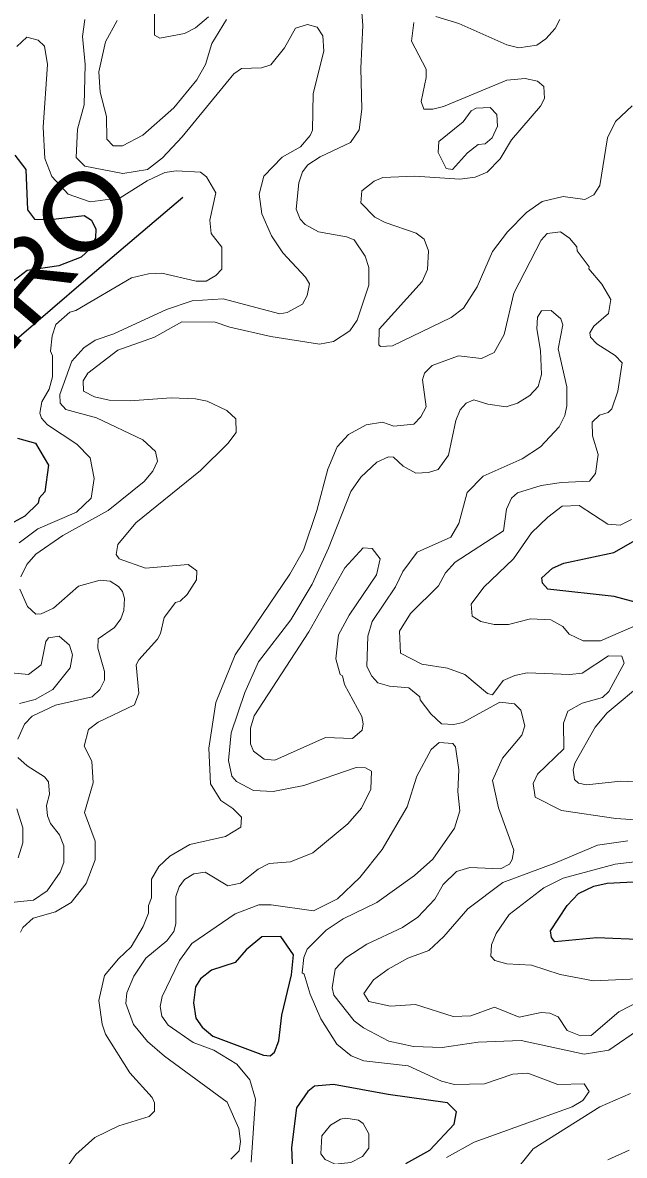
# Model space of a CAD drawing. Extents: x 763.2 to 816.8, y 7896.5 to 7952.7.
# Drawn here: x 785.619 to 787.556, y 7933.17 to 7936.816 of the extents above; entities that cross this region are included whole.
import ezdxf
from ezdxf.enums import TextEntityAlignment as Align

# ---------------------------------------------------------------- set-up
doc = ezdxf.new("R2010")
doc.units = 0
doc.header["$LTSCALE"] = 0.064
for name, color, linetype, lineweight in [('1', 7, 'Continuous', 25), ('2', 7, 'Continuous', 13), ('26', 7, 'Continuous', 25)]:
    doc.layers.add(name, color=color, linetype=linetype, lineweight=lineweight)

msp = doc.modelspace()

# ---------------------------------------------------------------- linework, layer by layer
at = {"layer": '1'}
for points in [[(785.5929, 7936.3891), (785.6286, 7936.3429), (785.6346, 7936.213), (785.6564, 7936.1831), (785.7081, 7936.1824), (785.8165, 7936.1953), (785.8398, 7936.1807), (785.8544, 7936.1511), (785.8536, 7936.1237), (785.8362, 7936.0883), (785.8071, 7936.0615), (785.7352, 7936.0331), (785.6332, 7936.0182), (785.5638, 7935.965)], [(785.6015, 7935.4786), (785.6597, 7935.4629), (785.7015, 7935.392), (785.6902, 7935.3057), (785.6721, 7935.2858), (785.6687, 7935.2695), (785.6256, 7935.2278), (785.53, 7935.1761)], [(787.6507, 7934.935), (787.5233, 7934.9693), (787.3101, 7934.9926), (787.293, 7935.0117), (787.29, 7935.0291), (787.3246, 7935.0602), (787.3614, 7935.0763), (787.5225, 7935.1109), (787.5919, 7935.1502)], [(787.6227, 7933.8636), (787.4674, 7933.87), (787.3322, 7933.8574), (787.3216, 7933.871), (787.318, 7933.8923), (787.3722, 7933.9747), (787.4082, 7934.0133), (787.4576, 7934.0362), (787.5013, 7934.0459), (787.627, 7934.0524)], [(786.8527, 7933.144), (786.9293, 7933.1871), (787.0085, 7933.2701), (787.0161, 7933.3105), (786.9866, 7933.3391), (786.7954, 7933.3657), (786.6201, 7933.3982), (786.5582, 7933.3924), (786.5365, 7933.3752), (786.5006, 7933.3233), (786.4839, 7933.1954), (786.4886, 7933.0934)]]:
    msp.add_lwpolyline(points, dxfattribs=at)
msp.add_lwpolyline([(786.4527, 7933.6211), (786.484, 7933.7509), (786.4905, 7933.8152), (786.4497, 7933.8744), (786.3889, 7933.874), (786.3389, 7933.8319), (786.3028, 7933.7913), (786.2269, 7933.7658), (786.1917, 7933.7384), (786.1754, 7933.7128), (786.1684, 7933.6606), (786.1762, 7933.6116), (786.1964, 7933.5825), (786.231, 7933.5539), (786.3944, 7933.4924), (786.4157, 7933.4907), (786.4298, 7933.5027), (786.444, 7933.5391)], close=True, dxfattribs=at)
at = {"layer": '2'}
for points in [[(785.9924, 7934.7651), (786.0531, 7934.8315), (786.0629, 7934.8503), (786.0739, 7934.9016), (786.111, 7934.9496), (786.1258, 7934.9542), (786.1486, 7934.975), (786.178, 7935.0222), (786.1796, 7935.0511), (786.1512, 7935.0714), (786.0138, 7935.06), (785.9296, 7935.0904), (785.9199, 7935.104), (785.9249, 7935.1363), (785.983, 7935.2065), (786.1918, 7935.3744), (786.2789, 7935.4614), (786.3063, 7935.4969), (786.3049, 7935.5409), (786.2761, 7935.568), (786.2129, 7935.5977), (786.1756, 7935.6054), (786.0967, 7935.6086), (785.9645, 7935.599), (785.897, 7935.6004), (785.8496, 7935.6121), (785.8143, 7935.6298), (785.8137, 7935.6628), (785.8285, 7935.6875), (785.9252, 7935.7616), (786.0428, 7935.8041), (786.1307, 7935.8535), (786.2381, 7935.8524), (786.286, 7935.8359), (786.4182, 7935.8062), (786.5745, 7935.7814), (786.62, 7935.7902), (786.6721, 7935.8241), (786.6963, 7935.8584), (786.7333, 7935.9714), (786.7336, 7936.0283), (786.722, 7936.064), (786.6858, 7936.1164), (786.6613, 7936.1262), (786.5708, 7936.1426), (786.528, 7936.1662), (786.5121, 7936.1836), (786.4989, 7936.2158), (786.5079, 7936.3008), (786.5199, 7936.3361), (786.5371, 7936.3586), (786.5762, 7936.3839), (786.6739, 7936.4302), (786.7022, 7936.4708), (786.7106, 7936.5374), (786.7074, 7936.6695), (786.7139, 7936.8069), (786.7091, 7936.8766)], [(786.2176, 7936.8349), (786.1753, 7936.7995), (786.1394, 7936.7808), (786.0606, 7936.7659), (786.0434, 7936.7756), (786.0437, 7936.8905)], [(786.9488, 7936.8362), (787.0235, 7936.8132), (787.1774, 7936.7445), (787.2168, 7936.7346), (787.2739, 7936.7434), (787.3038, 7936.7641), (787.3334, 7936.7971), (787.3482, 7936.8258)], [(785.8184, 7936.3541), (785.9408, 7936.3303), (786.0207, 7936.3437), (786.0692, 7936.3808), (786.1326, 7936.4488), (786.2988, 7936.6511), (786.3238, 7936.6687), (786.3879, 7936.6705), (786.4179, 7936.6805), (786.4618, 7936.7344), (786.4975, 7936.7982), (786.5359, 7936.8101), (786.5674, 7936.801), (786.5857, 7936.774), (786.5888, 7936.7241), (786.5543, 7936.5876), (786.5523, 7936.4703), (786.5449, 7936.4528), (786.5138, 7936.4162), (786.4543, 7936.3828), (786.3954, 7936.3214), (786.3804, 7936.2639), (786.3884, 7936.2002), (786.42, 7936.1297), (786.4568, 7936.0749), (786.5297, 7935.9966), (786.5427, 7935.9748), (786.5343, 7935.9375), (786.5202, 7935.9102), (786.4706, 7935.883), (786.4465, 7935.8785), (786.2643, 7935.9274), (786.1647, 7935.9207), (786.0822, 7935.8928), (785.9118, 7935.8143), (785.8524, 7935.7942), (785.8161, 7935.7691), (785.7775, 7935.7268), (785.7386, 7935.6193), (785.7391, 7935.5917), (785.7577, 7935.5713), (785.8566, 7935.5444), (786.0052, 7935.4732), (786.0463, 7935.4358), (786.0532, 7935.4044), (786.0377, 7935.3726), (786.01, 7935.3389), (785.8943, 7935.2462), (785.7477, 7935.165), (785.6615, 7935.105), (785.6321, 7935.0721), (785.6131, 7935.0327)], [(785.8193, 7936.8265), (785.8118, 7936.7714)], [(786.2752, 7936.8263), (786.2282, 7936.7491), (786.2075, 7936.6811), (786.1794, 7936.6322), (786.1053, 7936.5417), (786.0056, 7936.4536), (785.94, 7936.4191), (785.9103, 7936.4194), (785.8895, 7936.4404), (785.8889, 7936.5143), (785.8679, 7936.5918), (785.8643, 7936.6574), (785.8857, 7936.7543), (785.9231, 7936.8227)], [(787.3596, 7936.2563), (787.2914, 7936.2405), (787.241, 7936.2046), (787.1802, 7936.1424), (787.1317, 7936.0795), (787.082, 7935.9655), (787.0381, 7935.897), (786.9987, 7935.8666), (786.8099, 7935.7753), (786.7706, 7935.7733), (786.7653, 7935.7794), (786.7662, 7935.8295), (786.9053, 7935.9832), (786.9226, 7936.0213), (786.9257, 7936.0812), (786.9113, 7936.1193), (786.886, 7936.1387), (786.7862, 7936.1726), (786.7529, 7936.1897), (786.7074, 7936.2362), (786.7112, 7936.2746), (786.7501, 7936.3056), (786.778, 7936.3175), (786.8815, 7936.322), (787.0262, 7936.3124), (787.0755, 7936.3189), (787.1142, 7936.3348), (787.1564, 7936.3774), (787.1927, 7936.4388), (787.2867, 7936.5475), (787.2987, 7936.5715), (787.2972, 7936.6107), (787.2764, 7936.6274), (787.2365, 7936.6358), (787.1782, 7936.6311), (786.9742, 7936.5459), (786.9394, 7936.5372), (786.9103, 7936.5374), (786.9014, 7936.5627), (786.9177, 7936.6399), (786.9177, 7936.666), (786.8703, 7936.7565), (786.8787, 7936.8165)], [(785.6074, 7935.1415), (785.6677, 7935.1867), (785.7915, 7935.2399), (785.8396, 7935.2859), (785.8492, 7935.3482), (785.8364, 7935.4157), (785.7935, 7935.4588), (785.6985, 7935.5218), (785.6791, 7935.5431), (785.6738, 7935.5588), (785.6799, 7935.5959), (785.7044, 7935.6362), (785.7146, 7935.6763), (785.7147, 7935.744), (785.7082, 7935.7585), (785.7138, 7935.8082), (785.7251, 7935.8442), (785.7707, 7935.8846), (785.7898, 7935.8896), (785.9686, 7935.995), (786.0237, 7936.008), (786.0664, 7936.0098), (786.1776, 7935.9843), (786.2099, 7935.9835), (786.241, 7936.002), (786.2598, 7936.0222), (786.26, 7936.0936), (786.2255, 7936.1369), (786.2211, 7936.1798), (786.2404, 7936.2678), (786.2111, 7936.3197), (786.191, 7936.3351), (786.1126, 7936.3385), (786.0764, 7936.3334), (786.0198, 7936.3068), (785.933, 7936.2521), (785.8358, 7936.2387), (785.7653, 7936.2635), (785.7127, 7936.321), (785.6904, 7936.3782), (785.6852, 7936.4797), (785.6983, 7936.6816), (785.6894, 7936.7405), (785.6689, 7936.7599), (785.6323, 7936.769), (785.6, 7936.7391)], [(785.8118, 7936.7714), (785.82, 7936.6808), (785.8166, 7936.5512), (785.7956, 7936.473), (785.7906, 7936.3823), (785.8184, 7936.3541)], [(787.5818, 7936.548), (787.5276, 7936.4973)], [(787.5276, 7936.4973), (787.5018, 7936.4452), (787.4768, 7936.2922), (787.4575, 7936.2622), (787.4287, 7936.2466), (787.3596, 7936.2563)], [(787.4035, 7936.0939), (787.38, 7936.1223), (787.3505, 7936.1424), (787.3078, 7936.1371), (787.2884, 7936.1156), (787.2006, 7935.9449), (787.1696, 7935.8123), (787.1368, 7935.7541), (787.096, 7935.7347), (787.0218, 7935.7433), (786.9377, 7935.7122), (786.9126, 7935.6877), (786.9065, 7935.6663), (786.9176, 7935.5799), (786.9008, 7935.5477), (786.878, 7935.5236), (786.8137, 7935.5168), (786.7774, 7935.5297), (786.7246, 7935.5219), (786.6676, 7935.4906), (786.6318, 7935.4507), (786.6011, 7935.3784), (786.5659, 7935.2457), (786.5235, 7935.1181), (786.4786, 7935.0407), (786.3027, 7934.7815), (786.2408, 7934.6277), (786.2177, 7934.4804), (786.2232, 7934.3657), (786.2569, 7934.3125), (786.2953, 7934.2869), (786.3233, 7934.2588), (786.3211, 7934.2269), (786.2722, 7934.1967), (786.1572, 7934.1702), (786.0928, 7934.1329), (786.0575, 7934.0994), (786.0337, 7934.059), (786.0333, 7933.9993), (786.0238, 7933.9745), (786.0234, 7933.9492), (786.0068, 7933.9069), (785.9682, 7933.8411), (785.9268, 7933.8026), (785.8821, 7933.7486), (785.8642, 7933.669), (785.8743, 7933.5924), (785.8855, 7933.5601), (785.9636, 7933.436), (786.0357, 7933.3559), (786.0432, 7933.3392), (786.0433, 7933.3119), (786.0262, 7933.2948), (785.9278, 7933.265), (785.8509, 7933.2281), (785.7899, 7933.1727), (785.6918, 7933.0335)], [(787.5125, 7935.9253), (787.4838, 7935.9741), (787.4414, 7936.0235), (787.4429, 7936.03), (787.4046, 7936.0819), (787.4035, 7936.0939)], [(787.6427, 7934.2465), (787.5291, 7934.2547), (787.3539, 7934.2805), (787.2693, 7934.3231), (787.2629, 7934.367), (787.2761, 7934.3975), (787.3611, 7934.4782), (787.3599, 7934.5607), (787.3739, 7934.5999), (787.4207, 7934.626), (787.4853, 7934.6439), (787.5061, 7934.6629), (787.5551, 7934.7545), (787.5479, 7934.7772), (787.5053, 7934.7775), (787.4208, 7934.7219), (787.3805, 7934.7181), (787.2433, 7934.7229), (787.2037, 7934.7147), (787.1663, 7934.6983), (787.1318, 7934.6526), (787.1156, 7934.6565), (787.0426, 7934.7179), (786.9867, 7934.7377), (786.904, 7934.7512), (786.8358, 7934.7861), (786.8324, 7934.8572), (786.8672, 7934.9141), (786.9581, 7935.003), (786.9806, 7935.0456), (787.011, 7935.0791), (787.1675, 7935.1808), (787.1769, 7935.2505), (787.1927, 7935.2855), (787.2121, 7935.303), (787.288, 7935.3266), (787.3542, 7935.3359), (787.4438, 7935.3399), (787.4629, 7935.3653), (787.4715, 7935.4258), (787.4536, 7935.4856), (787.4529, 7935.5305), (787.4759, 7935.5524), (787.5038, 7935.5612), (787.5157, 7935.5733), (787.5355, 7935.6303), (787.5488, 7935.721), (787.5266, 7935.7442), (787.4678, 7935.7822), (787.447, 7935.8036), (787.4455, 7935.8173), (787.4578, 7935.8394), (787.5048, 7935.8794), (787.5125, 7935.9253)], [(787.0718, 7935.6022), (787.1163, 7935.5878), (787.1761, 7935.5793), (787.2116, 7935.5914), (787.2522, 7935.6164), (787.2788, 7935.6447), (787.2891, 7935.6834), (787.2859, 7935.7609), (787.2745, 7935.8308), (787.2762, 7935.8682), (787.289, 7935.8882), (787.3207, 7935.8898), (787.3517, 7935.8628), (787.358, 7935.8438), (787.3434, 7935.7661), (787.3713, 7935.644), (787.371, 7935.5826), (787.3647, 7935.552), (787.3463, 7935.5146), (787.2858, 7935.4511), (787.2267, 7935.4117), (787.1019, 7935.3557), (787.0498, 7935.3039), (787.0231, 7935.2036), (786.9975, 7935.1597), (786.8895, 7935.1115), (786.8431, 7935.0498), (786.8193, 7935.0001), (786.7442, 7934.8887), (786.7304, 7934.8413), (786.7272, 7934.7434), (786.7427, 7934.7126), (786.7622, 7934.6913), (786.8002, 7934.6802), (786.862, 7934.675), (786.8974, 7934.646), (786.8984, 7934.6361), (786.933, 7934.591), (786.9672, 7934.5589), (787.007, 7934.5571), (787.0361, 7934.5632), (787.1552, 7934.6292), (787.2026, 7934.6229), (787.2231, 7934.6027), (787.2362, 7934.553), (787.2265, 7934.5231), (787.1643, 7934.4485), (787.1315, 7934.377), (787.1511, 7934.2891), (787.1999, 7934.1526), (787.1951, 7934.122), (787.1864, 7934.1078), (787.1569, 7934.0921), (787.0583, 7934.0968), (787.0152, 7934.0838), (786.9729, 7934.042), (786.9456, 7933.9944), (786.8916, 7933.9368), (786.8421, 7933.903), (786.7272, 7933.8503), (786.6597, 7933.8059), (786.6253, 7933.769), (786.6157, 7933.7092), (786.6206, 7933.6861), (786.6863, 7933.6034), (786.7162, 7933.5806), (786.7974, 7933.5379), (786.8769, 7933.5202), (786.9696, 7933.5168), (787.0853, 7933.5347), (787.2234, 7933.5397), (787.4263, 7933.4955), (787.5061, 7933.5086), (787.6123, 7933.582)], [(786.9567, 7935.3773), (786.9899, 7935.4239), (787.0133, 7935.5353), (787.0279, 7935.5693), (787.0471, 7935.5916), (787.0718, 7935.6022)], [(786.2893, 7933.1582), (786.3158, 7933.185), (786.3196, 7933.2151), (786.3145, 7933.2563), (786.2767, 7933.3418), (786.0757, 7933.4892), (786.0205, 7933.5362), (785.9753, 7933.5911), (785.9514, 7933.6587), (785.9539, 7933.6932), (785.9762, 7933.7467), (786.0155, 7933.8043), (786.0833, 7933.8606), (786.1051, 7933.8902), (786.1124, 7933.9152), (786.1118, 7934.003), (786.1229, 7934.0345), (786.1399, 7934.0581), (786.1694, 7934.0758), (786.2063, 7934.082), (786.2794, 7934.038), (786.3205, 7934.0459), (786.3775, 7934.0911), (786.4121, 7934.1097), (786.4812, 7934.1152), (786.5532, 7934.1443), (786.6656, 7934.2377), (786.7093, 7934.2881), (786.7401, 7934.3484), (786.7416, 7934.4071), (786.7231, 7934.4173), (786.6926, 7934.4188), (786.5243, 7934.3608), (786.4257, 7934.3415), (786.3621, 7934.3447), (786.3074, 7934.3735), (786.2917, 7934.3906), (786.2814, 7934.4408), (786.2903, 7934.5298), (786.3342, 7934.6598), (786.3786, 7934.7591), (786.4818, 7934.8933), (786.5512, 7935.009), (786.6038, 7935.1241), (786.6756, 7935.3066), (786.7081, 7935.3528), (786.7594, 7935.4013), (786.7968, 7935.4181), (786.8126, 7935.4176), (786.8442, 7935.3881), (786.8849, 7935.3658), (786.9254, 7935.368), (786.9567, 7935.3773)], [(787.1032, 7934.9986), (787.1993, 7935.09), (787.2568, 7935.1738), (787.3094, 7935.2247), (787.3558, 7935.2592), (787.4105, 7935.2618), (787.5026, 7935.2018), (787.5428, 7935.1982), (787.5793, 7935.2172)], [(785.6098, 7934.9928), (785.6343, 7934.9367), (785.6612, 7934.9124), (785.6779, 7934.9136), (785.7175, 7934.9314), (785.7985, 7935.0022), (785.8686, 7935.022), (785.9002, 7935.0187), (785.9276, 7935.001), (785.9398, 7934.9855), (785.9464, 7934.9622), (785.9447, 7934.9236), (785.9346, 7934.8966), (785.9145, 7934.8688), (785.8616, 7934.833), (785.8609, 7934.8027), (785.8823, 7934.727), (785.8821, 7934.6995), (785.8669, 7934.6698), (785.8422, 7934.6456), (785.7242, 7934.6192), (785.6491, 7934.5833), (785.6241, 7934.558), (785.6031, 7934.5093)], [(787.1832, 7934.8792), (787.1365, 7934.8793), (787.0943, 7934.8882), (787.0659, 7934.9059), (787.0626, 7934.944), (787.1032, 7934.9986)], [(787.601, 7934.8791), (787.4797, 7934.8267), (787.4234, 7934.8266), (787.379, 7934.8477), (787.3585, 7934.8722), (787.3197, 7934.8943), (787.2538, 7934.8973), (787.1832, 7934.8792)], [(785.7719, 7934.7394), (785.7786, 7934.7815), (785.7699, 7934.8118), (785.7366, 7934.8407), (785.7018, 7934.8359), (785.6932, 7934.8241)], [(785.6932, 7934.8241), (785.6784, 7934.7485), (785.6375, 7934.7181), (785.5592, 7934.7249)], [(785.8309, 7934.5408), (785.8621, 7934.5649), (785.9792, 7934.62), (785.9924, 7934.6579), (785.9844, 7934.7485), (785.9924, 7934.7651)], [(785.6089, 7934.624), (785.6591, 7934.6374), (785.7158, 7934.6698), (785.7719, 7934.7394)], [(787.6981, 7934.3667), (787.545, 7934.3746), (787.4344, 7934.3631), (787.4083, 7934.368), (787.396, 7934.3801), (787.3911, 7934.41), (787.3972, 7934.4322), (787.4617, 7934.5488), (787.5007, 7934.5943), (787.6239, 7934.6979)], [(785.6113, 7933.8881), (785.6191, 7933.9039), (785.6524, 7933.9338), (785.7246, 7933.9539), (785.7745, 7933.9842), (785.8227, 7934.0454), (785.8524, 7934.1209), (785.8525, 7934.1811), (785.8183, 7934.2733), (785.8462, 7934.3687), (785.8409, 7934.4385), (785.8168, 7934.487), (785.8309, 7934.5408)], [(786.1634, 7933.8517), (786.3032, 7933.9472), (786.3788, 7933.9767), (786.4188, 7933.9768), (786.5554, 7933.9572), (786.6322, 7933.9954), (786.7045, 7934.0641), (786.7763, 7934.1544), (786.8566, 7934.2918), (786.888, 7934.3904), (786.9343, 7934.4765)], [(786.9343, 7934.4765), (786.9595, 7934.4993), (787.0041, 7934.4962), (787.0129, 7934.4848), (787.0229, 7934.4114), (787.0197, 7934.341), (787.0262, 7934.2785), (787.0093, 7934.2232), (786.9394, 7934.1237), (786.8803, 7934.0712), (786.7587, 7933.9844), (786.6504, 7933.9312), (786.5962, 7933.895), (786.5344, 7933.8339), (786.5237, 7933.8068), (786.5184, 7933.7577), (786.5253, 7933.7537), (786.5442, 7933.689), (786.579, 7933.6094), (786.6305, 7933.5278), (786.6762, 7933.4905), (786.7168, 7933.4742), (786.8605, 7933.4578), (786.9678, 7933.4085), (787.0091, 7933.3985), (787.1057, 7933.4001), (787.1972, 7933.4311), (787.2458, 7933.4345), (787.3424, 7933.3983), (787.4272, 7933.4003), (787.443, 7933.3752), (787.4225, 7933.3464), (787.3883, 7933.3263), (787.0723, 7933.2126), (786.9835, 7933.1632)], [(785.6032, 7934.4504), (785.633, 7934.4238), (785.6888, 7934.3889), (785.7014, 7934.3728), (785.7048, 7934.3332), (785.6952, 7934.2964), (785.6981, 7934.2625), (785.7083, 7934.2385), (785.7372, 7934.2023), (785.7508, 7934.1661), (785.7508, 7934.1124), (785.7394, 7934.0812), (785.6979, 7934.0216), (785.6536, 7933.9911), (785.5818, 7933.9835)], [(785.6039, 7934.1276), (785.6191, 7934.176), (785.6192, 7934.2239), (785.5994, 7934.2857)], [(787.6093, 7933.6684), (787.5385, 7933.6322), (787.4497, 7933.5564), (787.4148, 7933.5547), (787.3725, 7933.5718), (787.3426, 7933.6158), (787.316, 7933.6283), (787.2885, 7933.6301), (787.2176, 7933.6154), (787.1384, 7933.6466), (787.0623, 7933.6187), (787.0054, 7933.617), (786.8837, 7933.656), (786.8034, 7933.6499), (786.7338, 7933.6649), (786.7174, 7933.6916), (786.7481, 7933.7347), (786.7961, 7933.7698), (786.8592, 7933.8045), (786.9262, 7933.8294), (786.9747, 7933.8745), (787.0526, 7933.9637), (787.1654, 7934.0487), (787.3325, 7934.1102), (787.4693, 7934.1689), (787.5678, 7934.1821)], [(787.7416, 7933.7452), (787.4568, 7933.7321), (787.3493, 7933.7522), (787.257, 7933.7827), (787.1781, 7933.7863), (787.1394, 7933.7973), (787.1266, 7933.8116), (787.128, 7933.8481), (787.1429, 7933.8845), (787.1856, 7933.9451), (787.2968, 7934.031), (787.3588, 7934.0626), (787.5265, 7934.1077), (787.6072, 7934.1165)], [(786.0876, 7933.5893), (786.067, 7933.618), (786.0614, 7933.6492), (786.0675, 7933.6812), (786.1232, 7933.7974), (786.1634, 7933.8517)], [(786.3543, 7933.1477), (786.3688, 7933.3508), (786.3499, 7933.4128), (786.3081, 7933.4635), (786.234, 7933.5084), (786.1677, 7933.5335), (786.0876, 7933.5893)], [(787.5757, 7933.3692), (787.4776, 7933.3263), (787.2629, 7933.1913), (787.1883, 7933.0987)], [(787.5028, 7933.1553), (787.5721, 7933.1873)]]:
    msp.add_lwpolyline(points, dxfattribs=at)
for points in [[(787.037, 7936.4969), (787.0626, 7936.5322), (787.0788, 7936.5405), (787.1243, 7936.5427), (787.1458, 7936.5208), (787.1477, 7936.4823), (787.1308, 7936.445), (787.1078, 7936.4259), (787.0855, 7936.4237), (787.0513, 7936.3973), (787.0023, 7936.3438), (786.9823, 7936.3464), (786.9567, 7936.3977), (786.959, 7936.4338)], [(786.7154, 7934.5592), (786.7103, 7934.5823), (786.6553, 7934.6862), (786.6486, 7934.7136), (786.6413, 7934.7176), (786.627, 7934.7681), (786.6355, 7934.8452), (786.6704, 7934.9084), (786.7577, 7935.0389), (786.7698, 7935.0899), (786.7439, 7935.1235), (786.7154, 7935.1251), (786.656, 7935.0609), (786.5401, 7934.8552), (786.3639, 7934.5849), (786.3524, 7934.5448), (786.3524, 7934.4942), (786.3615, 7934.4709), (786.3964, 7934.4456), (786.4304, 7934.4421), (786.5942, 7934.5155), (786.6809, 7934.5118), (786.7117, 7934.5387)], [(786.7334, 7933.2399), (786.715, 7933.2731), (786.7001, 7933.2834), (786.6596, 7933.2898), (786.6418, 7933.2864), (786.6101, 7933.2668), (786.5822, 7933.2329), (786.5793, 7933.1755), (786.5931, 7933.1566), (786.6245, 7933.1422), (786.6752, 7933.1472), (786.7126, 7933.1659), (786.7333, 7933.1934)]]:
    msp.add_lwpolyline(points, close=True, dxfattribs=at)
at = {"layer": '26'}
msp.add_lwpolyline([(783.0689, 7932.6605), (783.231, 7932.9799), (783.3835, 7933.2421), (783.5313, 7933.4137), (783.7696, 7933.6711), (784.0556, 7933.9428), (784.313, 7934.2288), (784.518, 7934.51), (784.9422, 7935.0725), (785.2187, 7935.4109), (785.5142, 7935.7255), (785.8145, 7935.9829), (786.1339, 7936.2546)], dxfattribs=at)

# ---------------------------------------------------------------- texts
at = {"layer": '26', "width": 1.15}
msp.add_text('SERRA DO COQUEIRO', height=0.24, rotation=49.514, dxfattribs=at).set_placement((784.6857, 7934.7032), align=Align.CENTER)

doc.saveas('drawing.dxf')
